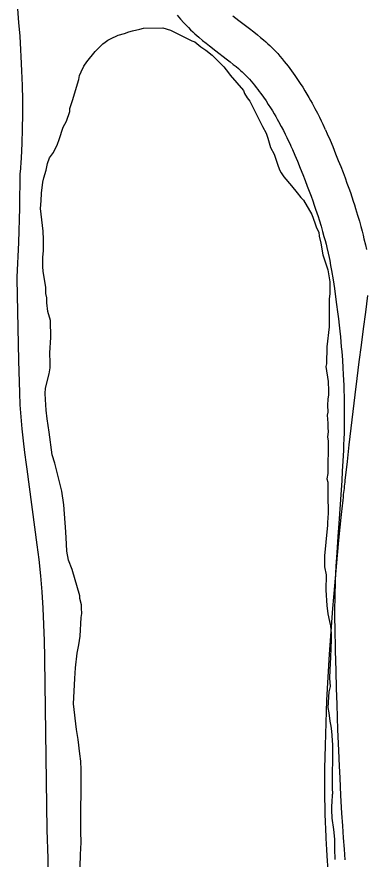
# Model space of a CAD drawing. Extents: x 3180038 to 3217926, y 922069 to 947485.
# Drawn here: x 3193320 to 3193594, y 941485 to 942147 of the extents above; entities that cross this region are included whole.
import ezdxf

# ---------------------------------------------------------------- set-up
doc = ezdxf.new("R2010")
doc.units = 0
for name, color, linetype in [('V-BORW-LINE', 7, 'Continuous'), ('V-LEVE-TOET', 7, 'Continuous'), ('V-ROAD-CNTR', 7, 'Continuous'), ('V-SITE-VEGE', 7, 'Continuous')]:
    doc.layers.add(name, color=color, linetype=linetype)

msp = doc.modelspace()

# ---------------------------------------------------------------- linework, layer by layer
at = {"layer": 'V-BORW-LINE'}
for p, q in [((3193594.01, 941915.11), (3193595.73, 941928.11)), ((3193592.3, 941902.1), (3193594.01, 941915.11)), ((3193590.59, 941889.1), (3193592.3, 941902.1)), ((3193588.89, 941876.09), (3193590.59, 941889.1)), ((3193587.28, 941863.07), (3193588.89, 941876.09)), ((3193585.69, 941850.05), (3193587.28, 941863.07)), ((3193584.12, 941837.02), (3193585.69, 941850.05)), ((3193582.54, 941823.99), (3193584.12, 941837.02)), ((3193581.05, 941810.96), (3193582.54, 941823.99)), ((3193579.56, 941797.92), (3193581.05, 941810.96)), ((3193578.1, 941784.87), (3193579.56, 941797.92)), ((3193572.96, 941736.02), (3193574.77, 941753.93)), ((3193571.27, 941718.09), (3193572.96, 941736.02)), ((3193569.62, 941700.17), (3193571.27, 941718.09)), ((3193568.23, 941682.22), (3193569.62, 941700.17)), ((3193566.85, 941664.28), (3193568.23, 941682.22)), ((3193565.57, 941646.32), (3193566.85, 941664.28)), ((3193564.39, 941628.37), (3193565.57, 941646.32)), ((3193563.57, 941610.44), (3193564.39, 941628.37)), ((3193562.88, 941592.52), (3193563.57, 941610.44)), ((3193562.35, 941574.59), (3193562.88, 941592.52)), ((3193561.86, 941556.66), (3193562.35, 941574.59)), ((3193561.96, 941538.73), (3193561.86, 941556.66)), ((3193562.21, 941520.81), (3193561.96, 941538.73)), ((3193562.86, 941502.88), (3193562.21, 941520.81))]:
    msp.add_line(p, q, dxfattribs=at)
for points in [[(3193574.77, 941753.93), (3193576.67, 941771.83), (3193578.1, 941784.87)], [(3193565.04, 941470.6), (3193563.9, 941484.97), (3193562.86, 941502.88)]]:
    msp.add_spline(points, degree=3, dxfattribs=at)
at = {"layer": 'V-LEVE-TOET'}
msp.add_lwpolyline([(3193320.27, 942153.44), (3193321.29, 942142.75), (3193322.12, 942132.04), (3193322.77, 942121.32), (3193323.02, 942115.96), (3193323.02, 942115.96), (3193323.64, 942104.59), (3193324.05, 942093.21), (3193324.27, 942081.82), (3193324.29, 942070.43), (3193324.11, 942059.05), (3193323.72, 942047.67), (3193323.15, 942036.29), (3193322.37, 942024.93), (3193322.31, 942024.19), (3193322.31, 942024.19), (3193322, 941996.98), (3193321.22, 941969.77), (3193319.96, 941942.58), (3193319.88, 941941.21), (3193319.88, 941941.21), (3193321.09, 941877.07), (3193321.87, 941851.75), (3193321.87, 941851.75), (3193322.34, 941842.34), (3193322.97, 941832.94), (3193323.76, 941823.55), (3193324.72, 941814.17), (3193325.83, 941804.82), (3193327.11, 941795.48), (3193327.67, 941791.78), (3193327.67, 941791.78), (3193335.68, 941732.26), (3193337.14, 941720.86), (3193337.14, 941720.86), (3193338.41, 941708.11), (3193339.47, 941695.34), (3193340.3, 941682.56), (3193340.93, 941669.76), (3193341.34, 941656.95), (3193341.53, 941644.14), (3193341.54, 941642.3), (3193341.54, 941642.3), (3193343.36, 941508.48), (3193343.36, 941508.48), (3193344.15, 941485.83), (3193344.54, 941463.18)], dxfattribs=at)
at = {"layer": 'V-ROAD-CNTR'}
for points in [[(3193445.95, 942148.41), (3193448.52, 942145.39), (3193451.18, 942142.38), (3193452.94, 942140.48), (3193454.68, 942138.69), (3193456.38, 942137), (3193458.05, 942135.41), (3193459.68, 942133.9), (3193461.26, 942132.48), (3193462.83, 942131.11), (3193465.79, 942128.62), (3193468.61, 942126.33), (3193471.26, 942124.23), (3193476.11, 942120.49), (3193484.43, 942114.14), (3193487.4, 942111.82), (3193489.94, 942109.79), (3193492.1, 942108.01), (3193493.93, 942106.45), (3193495.49, 942105.08), (3193496.83, 942103.86), (3193497.97, 942102.8), (3193498.91, 942101.9), (3193500.62, 942100.2), (3193501.82, 942098.95), (3193502.66, 942098.04), (3193503.97, 942096.58), (3193505.23, 942095.07), (3193506.59, 942093.4), (3193507.91, 942091.74), (3193509.17, 942090.11), (3193510.37, 942088.52), (3193511.49, 942087), (3193513.68, 942083.94), (3193515.66, 942081.06), (3193517.47, 942078.33), (3193519.13, 942075.74), (3193520.65, 942073.29), (3193522.05, 942070.97), (3193523.34, 942068.78), (3193524.52, 942066.71), (3193525.6, 942064.78), (3193527.62, 942061.04), (3193529.34, 942057.75), (3193530.8, 942054.85), (3193532.06, 942052.29), (3193533.13, 942050.05), (3193535.05, 942045.93)], [(3193489.72, 942147.88), (3193494.37, 942144.3), (3193502.76, 942137.89), (3193506.01, 942135.36), (3193508.87, 942133.07), (3193511.37, 942131), (3193513.56, 942129.14), (3193515.47, 942127.46), (3193517.13, 942125.95), (3193518.58, 942124.6), (3193519.88, 942123.36), (3193522.02, 942121.23), (3193523.64, 942119.54), (3193524.88, 942118.2), (3193526.64, 942116.23), (3193528.35, 942114.2), (3193530, 942112.17), (3193531.54, 942110.22), (3193533, 942108.33), (3193534.4, 942106.48), (3193535.75, 942104.65), (3193538.24, 942101.17), (3193540.52, 942097.85), (3193542.61, 942094.71), (3193544.51, 942091.75), (3193546.24, 942088.95), (3193547.83, 942086.31), (3193549.29, 942083.82), (3193550.64, 942081.48), (3193551.89, 942079.24), (3193554.12, 942075.11), (3193556.03, 942071.45), (3193557.66, 942068.22), (3193559.06, 942065.38), (3193560.26, 942062.86), (3193562.25, 942058.59)], [(3193562.32, 942058.42), (3193563.79, 942055.17), (3193565.96, 942050.2), (3193568.06, 942045.2), (3193570.35, 942039.61), (3193572.45, 942034.39), (3193574.38, 942029.49), (3193576.16, 942024.88), (3193577.79, 942020.54), (3193579.29, 942016.46), (3193580.67, 942012.63), (3193581.93, 942009.02), (3193583.09, 942005.63), (3193584.15, 942002.44), (3193585.13, 941999.43), (3193586.03, 941996.59), (3193587.65, 941991.3), (3193589, 941986.62), (3193590.14, 941982.5), (3193591.1, 941978.88), (3193591.91, 941975.69), (3193592.6, 941972.86), (3193593.73, 941967.97), (3193594.53, 941964.25)], [(3193534.98, 942046.09), (3193536.37, 942043.01), (3193538.38, 942038.39), (3193540.35, 942033.7), (3193542.55, 942028.33), (3193544.57, 942023.3), (3193546.43, 942018.59), (3193548.12, 942014.19), (3193549.68, 942010.07), (3193551.1, 942006.21), (3193552.39, 942002.6), (3193553.58, 941999.21), (3193554.66, 941996.04), (3193555.66, 941993.06), (3193556.56, 941990.27), (3193557.38, 941987.68), (3193558.89, 941982.74), (3193560.14, 941978.43), (3193561.19, 941974.66), (3193562.06, 941971.35), (3193562.8, 941968.45), (3193563.41, 941965.94), (3193564.45, 941961.44), (3193565.17, 941958.08), (3193565.68, 941955.59), (3193566.41, 941951.77), (3193567.09, 941947.93), (3193568.3, 941940.55), (3193569.38, 941933.61), (3193570.33, 941927.11), (3193571.17, 941921.02), (3193571.91, 941915.31), (3193572.57, 941909.96), (3193573.14, 941904.95), (3193573.65, 941900.25), (3193574.09, 941895.84), (3193574.49, 941891.72), (3193574.83, 941887.84), (3193575.13, 941884.23), (3193575.64, 941877.41), (3193576.03, 941871.46), (3193576.32, 941866.26), (3193576.54, 941861.71), (3193576.71, 941857.72), (3193576.83, 941854.26), (3193577, 941848.13), (3193577.08, 941843.56), (3193577.12, 941840.15), (3193577.14, 941834.99), (3193577.12, 941829.84), (3193577.05, 941824.91), (3193576.95, 941820.13), (3193576.81, 941815.49), (3193576.65, 941810.99), (3193576.48, 941806.63), (3193576.06, 941798.12), (3193575.61, 941790.14), (3193575.14, 941782.64), (3193574.67, 941775.6), (3193572.76, 941748.97), (3193572.06, 941738.94), (3193571.47, 941730.12), (3193571, 941722.38), (3193570.63, 941715.6), (3193570.34, 941709.65), (3193570.12, 941704.43), (3193569.95, 941699.86), (3193569.82, 941695.83), (3193569.66, 941688.83), (3193569.59, 941683.55), (3193569.57, 941679.55), (3193569.59, 941673.61), (3193569.67, 941667.67), (3193570.07, 941649.41), (3193570.47, 941633.45), (3193570.87, 941619.49), (3193571.25, 941607.27), (3193571.61, 941596.57), (3193571.95, 941587.19), (3193572.6, 941570.82), (3193573.14, 941558.52), (3193573.58, 941549.29), (3193574.28, 941535.45), (3193575.06, 941521.61), (3193575.68, 941511.52), (3193576.31, 941502.07), (3193576.95, 941493.25)], [(3193576.95, 941493.2), (3193577.58, 941484.93)]]:
    msp.add_lwpolyline(points, dxfattribs=at)
at = {"layer": 'V-SITE-VEGE'}
for points in [[(3193340.22, 941951.08), (3193340.28, 941958), (3193340.75, 941963.62), (3193340.82, 941972.27), (3193340.44, 941978.76), (3193338.41, 941996.51), (3193338.89, 942002.56), (3193339.37, 942008.61), (3193340.3, 942017.26), (3193341.19, 942020.71), (3193342.97, 942026.75), (3193343.87, 942031.93), (3193345.64, 942036.25), (3193348.7, 942040.55), (3193351.78, 942047.01), (3193353.1, 942050.89), (3193356.21, 942060.38), (3193358.84, 942065.12), (3193361.49, 942072.88), (3193361.51, 942075.05), (3193363.72, 942081.52), (3193368.61, 942097.91), (3193369.06, 942100.94), (3193370.38, 942103.96), (3193372.58, 942108.26), (3193374.77, 942111.71), (3193381.32, 942119.87), (3193387.42, 942125.88), (3193389.16, 942127.16), (3193391.33, 942128.88), (3193393.5, 942129.73), (3193399.58, 942132.71), (3193404.35, 942133.97), (3193407.82, 942135.24), (3193410.85, 942136.08), (3193416.49, 942137.33), (3193419.52, 942138.17), (3193434.66, 942138.49), (3193440.7, 942136.71), (3193452.76, 942130.56), (3193457.5, 942128.37), (3193459.66, 942127.48), (3193464.39, 942123.55), (3193468.26, 942120.93), (3193473.42, 942117), (3193476.85, 942113.51), (3193482.43, 942107.85), (3193486.29, 942103.06), (3193487.57, 942101.32), (3193497.86, 942089.13), (3193498.7, 942086.96), (3193500.84, 942083.48), (3193502.98, 942080.87), (3193512.78, 942060.9), (3193515.76, 942055.68), (3193517.03, 942051.78), (3193519.13, 942044.42), (3193522.12, 942039.2), (3193524.66, 942031.4), (3193526.35, 942027.06), (3193527.63, 942024.46), (3193529.77, 942021.41), (3193535.77, 942014.45), (3193540.05, 942008.79), (3193543.05, 942005.31), (3193545.2, 942003.13), (3193551.6, 941991.83), (3193554.14, 941985.32), (3193555.41, 941981.42), (3193557.11, 941977.95), (3193557.52, 941974.92), (3193558.78, 941969.29), (3193560.43, 941960.19), (3193564.24, 941948.48), (3193565.89, 941938.96), (3193565.82, 941929.44), (3193565.36, 941925.55), (3193565.19, 941903.5), (3193563.34, 941887.94), (3193563.23, 941874.54), (3193562.78, 941872.37), (3193564.42, 941860.68), (3193564.8, 941853.33), (3193564.77, 941850.3), (3193564.32, 941846.85), (3193563.85, 941842.09), (3193564.24, 941836.47), (3193563.78, 941834.31), (3193564.17, 941827.82), (3193564.14, 941824.36), (3193564.55, 941821.33), (3193564.08, 941817), (3193564.49, 941813.97), (3193564.29, 941788.46), (3193563.4, 941784.14), (3193564.24, 941781.54), (3193564.13, 941767.27), (3193564.52, 941761.64), (3193564.49, 941757.32), (3193564, 941749.97), (3193563.98, 941747.81)], [(3193369.37, 941469.92), (3193369.95, 941488.94), (3193370.45, 941498.45), (3193370.09, 941507.11), (3193370.46, 941555.54), (3193370.08, 941562.47), (3193369.26, 941568.1), (3193368.05, 941579.35), (3193366.81, 941587.14), (3193364.38, 941607.49), (3193365.39, 941627.38), (3193365.89, 941635.59), (3193367.28, 941647.26), (3193368.63, 941653.74), (3193369.55, 941660.65), (3193370.53, 941675.34), (3193370.98, 941678.37), (3193370.58, 941682.7), (3193370.6, 941685.29), (3193369.34, 941690.06), (3193369.36, 941692.22), (3193363.46, 941713.03), (3193360.49, 941720.4), (3193359.25, 941727.33), (3193358.86, 941732.96), (3193358.5, 941742.48), (3193356.93, 941763.68), (3193355.29, 941774.51), (3193349.84, 941796.61), (3193347.73, 941803.11), (3193345.27, 941820.86), (3193343.62, 941831.25), (3193342.81, 941838.18), (3193342.44, 941846.4), (3193342.04, 941851.16), (3193342.51, 941855.48), (3193345.19, 941866.71), (3193346.09, 941871.46), (3193346.12, 941875.35), (3193345.75, 941883.14), (3193346.71, 941895.24), (3193346.38, 941908.65), (3193344.27, 941915.59), (3193343.46, 941922.51), (3193343.49, 941926.4), (3193342.65, 941929.87), (3193342.69, 941934.63), (3193340.62, 941947.19), (3193340.22, 941951.08)], [(3193563.98, 941747.81), (3193562.58, 941734.41), (3193561.63, 941723.6), (3193561.56, 941714.96), (3193562.81, 941708.89), (3193562.72, 941696.78), (3193563.49, 941684.67), (3193564.31, 941678.17), (3193565.56, 941672.1), (3193566.4, 941668.64), (3193566.78, 941662.58), (3193566.75, 941657.82), (3193566.21, 941643.99), (3193566.16, 941638.8), (3193565.7, 941634.04), (3193565.65, 941627.56), (3193566.03, 941621.07), (3193565.13, 941616.75), (3193564.17, 941604.65), (3193565, 941600.32), (3193565.82, 941593.82), (3193566.65, 941589.92), (3193567.05, 941586.03), (3193567.83, 941575.21), (3193567.57, 941541.05), (3193567.97, 941536.71), (3193567.53, 941535.85), (3193567.49, 941530.23), (3193567.03, 941527.2), (3193567.01, 941524.18), (3193567.39, 941517.69), (3193568.62, 941508.6), (3193569.42, 941501.24), (3193569.37, 941493.45), (3193569.73, 941485.23)]]:
    msp.add_lwpolyline(points, dxfattribs=at)

doc.saveas('drawing.dxf')
